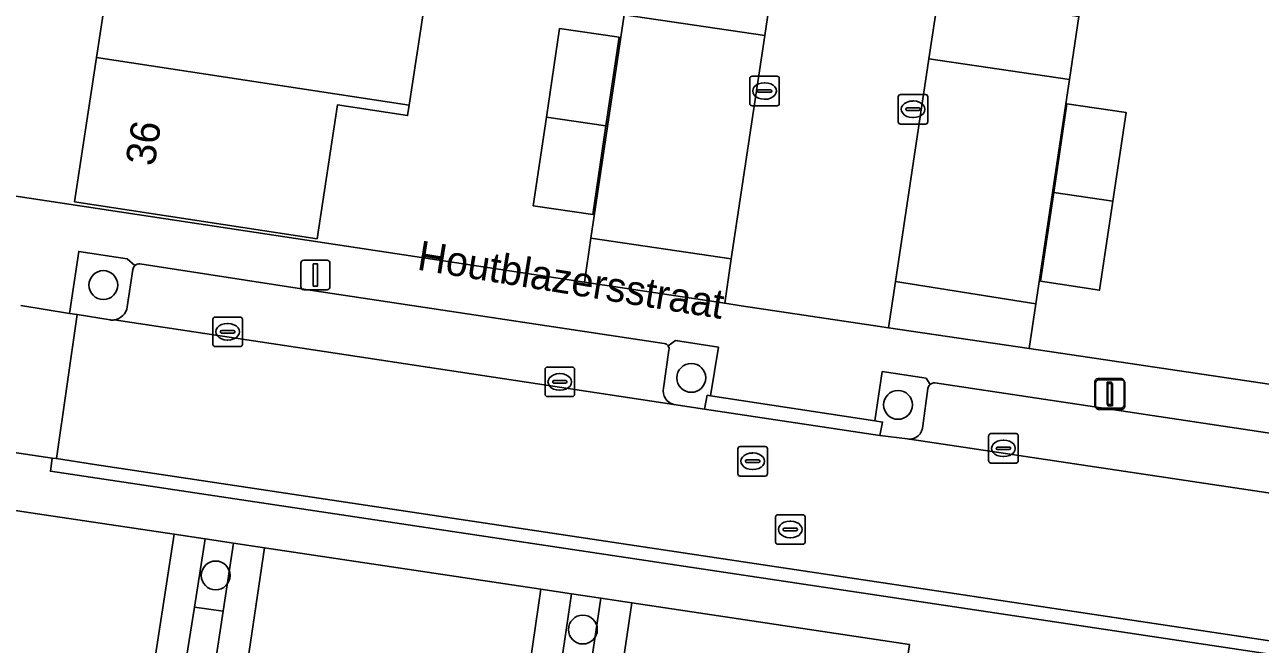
# Model space of a CAD drawing. Extents: x 164148 to 165261, y 382513 to 383432.
# Drawn here: x 164310.2 to 164352.1, y 382740.99 to 382761.99 of the extents above; entities that cross this region are included whole.
import ezdxf

# ---------------------------------------------------------------- set-up
doc = ezdxf.new("R2010")
doc.units = 0
for name, color, linetype in [('IMGEO_Boom', 7, 'Continuous'), ('IMGEO_Erf', 7, 'Continuous'), ('IMGEO_Groenvoorziening', 7, 'Continuous'), ('IMGEO_Kolk', 7, 'Continuous'), ('IMGEO_Lichtmast', 7, 'Continuous'), ('IMGEO_Openbare_ruimte_label', 7, 'Continuous'), ('IMGEO_Pand', 7, 'Continuous'), ('IMGEO_Pand_nummerreeks', 7, 'Continuous'), ('IMGEO_Parkeervlak_open', 7, 'Continuous'), ('IMGEO_Rijbaan_lokaal_open', 7, 'Continuous'), ('IMGEO_Rioolput', 7, 'Continuous'), ('IMGEO_Voetpad_gesloten', 7, 'Continuous'), ('IMGEO_Voetpad_open', 7, 'Continuous')]:
    doc.layers.add(name, color=color, linetype=linetype)

msp = doc.modelspace()

# ---------------------------------------------------------------- linework, layer by layer
at = {"layer": 'IMGEO_Boom'}
for centre in [(164312.864, 382753.165), (164332.802, 382750.019), (164339.813, 382749.105), (164316.675, 382743.323), (164329.126, 382741.49)]:
    msp.add_circle(centre, 0.489, dxfattribs=at)
at = {"layer": 'IMGEO_Erf'}
for points in [[(164321.904, 382845.071), (164308.618, 382756.371), (164329.176, 382753.269), (164329.398, 382754.755), (164330.531, 382762.327), (164330.932, 382765.006), (164331.322, 382767.609), (164331.536, 382769.04), (164331.923, 382771.624), (164332.314, 382774.236), (164333.446, 382781.801), (164333.801, 382784.18), (164334.933, 382791.743), (164335.319, 382794.322), (164335.711, 382796.942), (164335.928, 382798.393), (164336.319, 382801.003), (164336.717, 382803.665)], [(164351.878, 382801.866), (164351.47, 382799.147), (164350.355, 382791.706), (164350.026, 382789.507), (164348.893, 382781.947), (164348.477, 382779.173), (164348.087, 382776.572), (164347.868, 382775.112), (164347.481, 382772.524), (164347.081, 382769.859), (164345.945, 382762.274), (164345.623, 382760.128), (164344.485, 382752.532), (164344.258, 382751.019), (164364.8, 382747.97), (164378.11, 382836.71)], [(164323.981, 382764.155), (164323.235, 382759.263), (164323.181, 382758.91), (164320.804, 382759.272), (164320.112, 382754.733), (164311.892, 382755.987), (164312.638, 382760.879), (164313.384, 382765.771)]]:
    msp.add_lwpolyline(points, dxfattribs=at)
for points in [[(164330.352, 382761.563), (164329.905, 382758.558), (164329.458, 382755.553), (164327.443, 382755.855), (164327.89, 382758.858), (164328.336, 382761.86)], [(164347.554, 382759.012), (164347.101, 382756.008), (164346.646, 382752.988), (164344.649, 382753.302), (164345.096, 382756.306), (164345.542, 382759.31)]]:
    msp.add_lwpolyline(points, close=True, dxfattribs=at)
at = {"layer": 'IMGEO_Groenvoorziening'}
for points in [[(164313.937, 382753.828), (164313.669, 382754.058), (164312.034, 382754.305), (164311.717, 382752.207), (164311.981, 382752.165), (164313.093, 382751.984)], [(164313.676, 382752.427), (164313.867, 382753.688)], [(164332.263, 382751.284), (164332.015, 382751.111)], [(164332.211, 382749.123), (164333.251, 382748.956), (164333.341, 382749.433), (164333.459, 382749.415), (164333.721, 382751.061), (164332.263, 382751.284)], [(164332.045, 382750.961), (164331.859, 382749.67)], [(164340.9, 382749.794), (164340.764, 382750.014), (164339.278, 382750.234), (164339.028, 382748.559), (164339.29, 382748.519), (164339.2, 382748.069), (164340.132, 382747.95)], [(164340.655, 382748.397), (164340.827, 382749.657)]]:
    msp.add_lwpolyline(points, dxfattribs=at)
for points in [[(164317.284, 382744.418), (164316.323, 382744.562), (164315.954, 382742.251), (164316.933, 382742.109)], [(164329.735, 382742.55), (164328.741, 382742.699), (164328.399, 382740.393), (164329.394, 382740.269)]]:
    msp.add_lwpolyline(points, close=True, dxfattribs=at)
for centre, radius, start, end in [((164314.081, 382753.669), 0.215, 132.0764, 174.7935), ((164313.156, 382752.506), 0.526, 278.0098, 351.3457), ((164313.157, 382752.496), 0.516, 262.8495, 277.9931), ((164331.862, 382751.002), 0.188, 347.2808, 35.339), ((164341.046, 382749.628), 0.221, 131.3738, 172.5247), ((164332.316, 382749.578), 0.467, 168.5733, 256.9501), ((164340.194, 382748.407), 0.461, 262.2706, 358.7694)]:
    msp.add_arc(centre, radius, start, end, dxfattribs=at)
at = {"layer": 'IMGEO_Kolk'}
for p, q in [((164334.786, 382759.316), (164334.786, 382760.168)), ((164334.861, 382760.242), (164335.713, 382760.242)), ((164335.274, 382760.022), (164335.299, 382760.022)), ((164335.787, 382760.168), (164335.787, 382759.316)), ((164335.045, 382759.736), (164335.045, 382759.748)), ((164335.483, 382759.699), (164335.085, 382759.699)), ((164335.088, 382759.785), (164335.486, 382759.785)), ((164335.297, 382759.462), (164335.272, 382759.462)), ((164335.529, 382759.748), (164335.529, 382759.736)), ((164339.822, 382758.699), (164339.822, 382759.551)), ((164339.897, 382759.625), (164340.749, 382759.625)), ((164340.823, 382759.551), (164340.823, 382758.699)), ((164335.713, 382759.242), (164334.861, 382759.242)), ((164340.081, 382759.119), (164340.081, 382759.131)), ((164340.519, 382759.082), (164340.121, 382759.082)), ((164340.124, 382759.168), (164340.522, 382759.168)), ((164340.31, 382759.405), (164340.335, 382759.405)), ((164340.565, 382759.131), (164340.565, 382759.119)), ((164340.749, 382758.625), (164339.897, 382758.625)), ((164340.333, 382758.845), (164340.308, 382758.845)), ((164316.581, 382751.156), (164316.581, 382752.008)), ((164316.656, 382752.082), (164317.508, 382752.082)), ((164317.582, 382752.008), (164317.582, 382751.156)), ((164316.84, 382751.576), (164316.84, 382751.588)), ((164317.278, 382751.539), (164316.88, 382751.539)), ((164316.883, 382751.625), (164317.281, 382751.625)), ((164317.069, 382751.862), (164317.094, 382751.862)), ((164317.324, 382751.588), (164317.324, 382751.576)), ((164317.508, 382751.082), (164316.656, 382751.082)), ((164317.092, 382751.302), (164317.067, 382751.302)), ((164327.843, 382749.458), (164327.843, 382750.31)), ((164327.918, 382750.384), (164328.77, 382750.384)), ((164328.844, 382750.31), (164328.844, 382749.458)), ((164328.102, 382749.878), (164328.102, 382749.89)), ((164328.54, 382749.841), (164328.142, 382749.841)), ((164328.145, 382749.927), (164328.543, 382749.927)), ((164328.331, 382750.164), (164328.356, 382750.164)), ((164328.586, 382749.89), (164328.586, 382749.878)), ((164328.77, 382749.384), (164327.918, 382749.384)), ((164328.354, 382749.604), (164328.329, 382749.604)), ((164342.961, 382748.132), (164343.813, 382748.132)), ((164342.886, 382747.206), (164342.886, 382748.058)), ((164343.374, 382747.912), (164343.399, 382747.912)), ((164343.887, 382748.058), (164343.887, 382747.206)), ((164343.145, 382747.626), (164343.145, 382747.638)), ((164343.583, 382747.589), (164343.185, 382747.589)), ((164343.188, 382747.675), (164343.586, 382747.675)), ((164343.397, 382747.352), (164343.372, 382747.352)), ((164343.629, 382747.638), (164343.629, 382747.626)), ((164343.813, 382747.132), (164342.961, 382747.132))]:
    msp.add_line(p, q, dxfattribs=at)
for points in [[(164334.786, 382759.316), (164334.786, 382760.168)], [(164334.861, 382760.242), (164335.713, 382760.242)], [(164335.787, 382760.168), (164335.787, 382759.316)], [(164339.822, 382758.699), (164339.822, 382759.551)], [(164339.897, 382759.625), (164340.749, 382759.625)], [(164340.823, 382759.551), (164340.823, 382758.699)], [(164335.713, 382759.242), (164334.861, 382759.242)], [(164340.749, 382758.625), (164339.897, 382758.625)], [(164316.581, 382751.156), (164316.581, 382752.008)], [(164316.656, 382752.082), (164317.508, 382752.082)], [(164317.582, 382752.008), (164317.582, 382751.156)], [(164317.508, 382751.082), (164316.656, 382751.082)], [(164327.843, 382749.458), (164327.843, 382750.31)], [(164327.918, 382750.384), (164328.77, 382750.384)], [(164328.844, 382750.31), (164328.844, 382749.458)], [(164328.77, 382749.384), (164327.918, 382749.384)], [(164342.961, 382748.132), (164343.813, 382748.132)], [(164342.886, 382747.206), (164342.886, 382748.058)], [(164343.887, 382748.058), (164343.887, 382747.206)], [(164343.813, 382747.132), (164342.961, 382747.132)]]:
    msp.add_lwpolyline(points, dxfattribs=at)
for centre, radius, start, end in [((164334.863, 382760.166), 0.0765, 91.552, 178.448), ((164334.863, 382760.166), 0.0765, 91.552, 178.448), ((164335.711, 382760.166), 0.0765, 1.552, 88.448), ((164335.711, 382760.166), 0.0765, 1.552, 88.448), ((164335.085, 382759.745), 0.0403, 85.8775, 175.7526), ((164335.082, 382759.735), 0.0366, 178.938, 274.7102), ((164335.486, 382759.742), 0.043, 264.8664, 352.4533), ((164335.49, 382759.747), 0.0386, 1.7309, 96.639), ((164339.899, 382759.549), 0.0765, 91.552, 178.448), ((164339.899, 382759.549), 0.0765, 91.552, 178.448), ((164340.747, 382759.549), 0.0765, 1.552, 88.448), ((164340.747, 382759.549), 0.0765, 1.552, 88.448), ((164334.863, 382759.318), 0.0765, 181.552, 268.448), ((164334.863, 382759.318), 0.0765, 181.552, 268.448), ((164335.711, 382759.318), 0.0765, 271.552, 358.448), ((164335.711, 382759.318), 0.0765, 271.552, 358.448), ((164340.121, 382759.128), 0.0403, 85.8775, 175.7526), ((164340.118, 382759.118), 0.0366, 178.938, 274.7102), ((164340.522, 382759.125), 0.043, 264.8664, 352.4533), ((164340.526, 382759.13), 0.0386, 1.7309, 96.639), ((164339.899, 382758.701), 0.0765, 181.552, 268.448), ((164339.899, 382758.701), 0.0765, 181.552, 268.448), ((164340.747, 382758.701), 0.0765, 271.552, 358.448), ((164340.747, 382758.701), 0.0765, 271.552, 358.448), ((164316.658, 382752.006), 0.0765, 91.552, 178.448), ((164316.658, 382752.006), 0.0765, 91.552, 178.448), ((164317.506, 382752.006), 0.0765, 1.552, 88.448), ((164317.506, 382752.006), 0.0765, 1.552, 88.448), ((164316.88, 382751.585), 0.0403, 85.8775, 175.7526), ((164316.877, 382751.575), 0.0366, 178.938, 274.7102), ((164317.281, 382751.582), 0.043, 264.8664, 352.4533), ((164317.285, 382751.587), 0.0386, 1.7309, 96.639), ((164316.658, 382751.158), 0.0765, 181.552, 268.448), ((164316.658, 382751.158), 0.0765, 181.552, 268.448), ((164317.506, 382751.158), 0.0765, 271.552, 358.448), ((164317.506, 382751.158), 0.0765, 271.552, 358.448), ((164327.92, 382750.308), 0.0765, 91.552, 178.448), ((164327.92, 382750.308), 0.0765, 91.552, 178.448), ((164328.768, 382750.308), 0.0765, 1.552, 88.448), ((164328.768, 382750.308), 0.0765, 1.552, 88.448), ((164328.142, 382749.887), 0.0403, 85.8775, 175.7526), ((164328.139, 382749.877), 0.0366, 178.938, 274.7102), ((164328.543, 382749.884), 0.043, 264.8664, 352.4533), ((164328.547, 382749.889), 0.0386, 1.7309, 96.639), ((164327.92, 382749.46), 0.0765, 181.552, 268.448), ((164327.92, 382749.46), 0.0765, 181.552, 268.448), ((164328.768, 382749.46), 0.0765, 271.552, 358.448), ((164328.768, 382749.46), 0.0765, 271.552, 358.448), ((164342.963, 382748.056), 0.0765, 91.552, 178.448), ((164342.963, 382748.056), 0.0765, 91.552, 178.448), ((164343.811, 382748.056), 0.0765, 1.552, 88.448), ((164343.811, 382748.056), 0.0765, 1.552, 88.448), ((164343.185, 382747.635), 0.0403, 85.8775, 175.7526), ((164343.182, 382747.625), 0.0366, 178.938, 274.7102), ((164343.586, 382747.632), 0.043, 264.8664, 352.4533), ((164343.59, 382747.637), 0.0386, 1.7309, 96.639), ((164342.963, 382747.208), 0.0765, 181.552, 268.448), ((164342.963, 382747.208), 0.0765, 181.552, 268.448), ((164343.811, 382747.208), 0.0765, 271.552, 358.448), ((164343.811, 382747.208), 0.0765, 271.552, 358.448)]:
    msp.add_arc(centre, radius, start, end, dxfattribs=at)
for centre, major_axis, ratio, start_param, end_param in [((164335.273, 382759.742), (-0.387, 0.002), 0.722429, 4.712389, 7.853982), ((164335.298, 382759.742), (-0.39, 0.002), 0.717154, 1.570796, 4.712389), ((164340.309, 382759.125), (-0.387, 0.002), 0.722429, 4.712389, 7.853982), ((164340.334, 382759.125), (-0.39, 0.002), 0.717154, 1.570796, 4.712389), ((164317.068, 382751.582), (-0.387, 0.002), 0.722429, 4.712389, 7.853982), ((164317.093, 382751.582), (-0.39, 0.002), 0.717154, 1.570796, 4.712389), ((164328.33, 382749.884), (-0.387, 0.002), 0.722429, 4.712389, 7.853982), ((164328.355, 382749.884), (-0.39, 0.002), 0.717154, 1.570796, 4.712389), ((164343.373, 382747.632), (-0.387, 0.002), 0.722429, 4.712389, 7.853982), ((164343.398, 382747.632), (-0.39, 0.002), 0.717154, 1.570796, 4.712389)]:
    msp.add_ellipse(centre, major_axis=major_axis, ratio=ratio, start_param=start_param, end_param=end_param, dxfattribs=at)
at = {"layer": 'IMGEO_Lichtmast'}
for p, q in [((164319.661, 382754.006), (164320.451, 382754.006)), ((164320.451, 382754.006), (164319.661, 382754.006)), ((164319.561, 382753.106), (164319.561, 382753.906)), ((164319.561, 382753.906), (164319.561, 382753.106)), ((164320.551, 382753.906), (164320.551, 382753.106)), ((164320.551, 382753.106), (164320.551, 382753.906)), ((164320.451, 382753.006), (164319.661, 382753.006)), ((164319.661, 382753.006), (164320.451, 382753.006)), ((164346.486, 382749.098), (164346.486, 382749.898)), ((164346.486, 382749.898), (164346.486, 382749.098)), ((164346.512, 382749.049), (164346.512, 382749.849)), ((164346.512, 382749.849), (164346.512, 382749.049)), ((164346.586, 382749.998), (164347.376, 382749.998)), ((164347.376, 382749.998), (164346.586, 382749.998)), ((164346.612, 382749.949), (164347.402, 382749.949)), ((164347.402, 382749.949), (164346.612, 382749.949)), ((164347.476, 382749.898), (164347.476, 382749.098)), ((164347.476, 382749.098), (164347.476, 382749.898)), ((164347.502, 382749.849), (164347.502, 382749.049)), ((164347.502, 382749.049), (164347.502, 382749.849)), ((164347.376, 382748.998), (164346.586, 382748.998)), ((164346.586, 382748.998), (164347.376, 382748.998)), ((164347.402, 382748.949), (164346.612, 382748.949)), ((164346.612, 382748.949), (164347.402, 382748.949))]:
    msp.add_line(p, q, dxfattribs=at)
for points in [[(164319.981, 382753.881), (164320.131, 382753.881), (164320.131, 382753.131), (164319.981, 382753.131), (164319.981, 382753.881)], [(164346.906, 382749.873), (164347.056, 382749.873), (164347.056, 382749.123), (164346.906, 382749.123), (164346.906, 382749.873)], [(164346.932, 382749.824), (164347.082, 382749.824), (164347.082, 382749.074), (164346.932, 382749.074), (164346.932, 382749.824)]]:
    msp.add_lwpolyline(points, dxfattribs=at)
for centre, start, end in [((164319.661, 382753.906), 90, 180), ((164319.661, 382753.906), 90, 180), ((164320.451, 382753.906), 0, 90), ((164320.451, 382753.906), 360, 90), ((164319.661, 382753.106), 180, 270), ((164319.661, 382753.106), 180, 270), ((164320.451, 382753.106), 270, 0), ((164320.451, 382753.106), 270, 0), ((164346.586, 382749.898), 90, 180), ((164346.586, 382749.898), 90, 180), ((164346.612, 382749.849), 90, 180), ((164346.612, 382749.849), 90, 180), ((164347.376, 382749.898), 0, 90), ((164347.376, 382749.898), 360, 90), ((164347.402, 382749.849), 0, 90), ((164347.402, 382749.849), 360, 90), ((164346.586, 382749.098), 180, 270), ((164346.586, 382749.098), 180, 270), ((164346.612, 382749.049), 180, 270), ((164346.612, 382749.049), 180, 270), ((164347.376, 382749.098), 270, 0), ((164347.376, 382749.098), 270, 0), ((164347.402, 382749.049), 270, 0), ((164347.402, 382749.049), 270, 0)]:
    msp.add_arc(centre, 0.1, start, end, dxfattribs=at)
at = {"layer": 'IMGEO_Pand'}
for points in [[(164323.981, 382764.155), (164313.384, 382765.771), (164312.638, 382760.879), (164323.235, 382759.263)], [(164328.336, 382761.86), (164327.89, 382758.858), (164329.905, 382758.558), (164330.352, 382761.563)], [(164320.804, 382759.272), (164323.181, 382758.91), (164323.235, 382759.263), (164312.638, 382760.879), (164311.892, 382755.987), (164320.112, 382754.733)], [(164345.542, 382759.31), (164345.096, 382756.306), (164347.101, 382756.008), (164347.554, 382759.012)], [(164329.905, 382758.558), (164327.89, 382758.858), (164327.443, 382755.855), (164329.458, 382755.553)], [(164347.101, 382756.008), (164345.096, 382756.306), (164344.649, 382753.302), (164346.646, 382752.988)]]:
    msp.add_lwpolyline(points, close=True, dxfattribs=at)
at = {"layer": 'IMGEO_Parkeervlak_open'}
for points in [[(164335.294, 382761.625), (164330.531, 382762.327), (164329.398, 382754.755), (164334.16, 382754.059)], [(164345.623, 382760.128), (164340.858, 382760.834), (164339.727, 382753.283), (164344.485, 382752.532)], [(164315.269, 382744.72), (164310.857, 382745.382), (164305.885, 382746.126), (164305.058, 382740.634), (164314.421, 382739.227)], [(164327.7, 382742.855), (164318.334, 382744.26), (164317.513, 382738.762), (164326.902, 382737.35)], [(164340.199, 382740.98), (164330.788, 382742.392), (164329.971, 382736.889), (164339.373, 382735.476)]]:
    msp.add_lwpolyline(points, close=True, dxfattribs=at)
for points in [[(164313.867, 382753.688), (164313.676, 382752.427)], [(164320.024, 382752.97), (164314.099, 382753.884)], [(164331.887, 382751.185), (164320.024, 382752.97)], [(164313.229, 382751.985), (164319.608, 382751.027), (164332.211, 382749.123)], [(164331.859, 382749.67), (164332.045, 382750.961)], [(164358.889, 382747.172), (164341.064, 382749.85)], [(164340.827, 382749.657), (164340.655, 382748.397)], [(164340.132, 382747.95), (164359.235, 382745.092)]]:
    msp.add_lwpolyline(points, dxfattribs=at)
for centre, radius, start, end in [((164314.081, 382753.669), 0.215, 132.0764, 174.7935), ((164314.082, 382753.672), 0.213, 85.3115, 132.8269), ((164313.156, 382752.506), 0.526, 278.0098, 351.3457), ((164331.87, 382751.008), 0.178, 35.3579, 84.5755), ((164331.862, 382751.002), 0.188, 347.2808, 35.339), ((164341.046, 382749.628), 0.221, 131.3738, 172.5247), ((164341.046, 382749.633), 0.217, 85.3482, 132.3581), ((164332.316, 382749.578), 0.467, 168.5733, 256.9501), ((164340.194, 382748.407), 0.461, 262.2706, 358.7694)]:
    msp.add_arc(centre, radius, start, end, dxfattribs=at)
at = {"layer": 'IMGEO_Rijbaan_lokaal_open'}
for points in [[(164335.696, 382764.306), (164335.294, 382761.625), (164334.16, 382754.059), (164333.934, 382752.548), (164334.492, 382752.464), (164338.973, 382751.793), (164339.492, 382751.717), (164339.727, 382753.283), (164340.858, 382760.834), (164341.182, 382762.996)], [(164295.419, 382754.708), (164294.377, 382754.821), (164294.173, 382754.852), (164293.412, 382749.956), (164311.133, 382747.304), (164311.273, 382747.283), (164311.981, 382752.165), (164311.717, 382752.207), (164310.064, 382752.476)], [(164313.093, 382751.984), (164311.981, 382752.165), (164311.273, 382747.283), (164312.566, 382747.089), (164360.175, 382739.944), (164360.323, 382739.921), (164361.049, 382744.852), (164360.524, 382744.921), (164359.235, 382745.092), (164340.132, 382747.95)], [(164340.132, 382747.95), (164339.2, 382748.069), (164333.251, 382748.956), (164332.211, 382749.123), (164319.608, 382751.027), (164313.229, 382751.985)]]:
    msp.add_lwpolyline(points, dxfattribs=at)
msp.add_arc((164313.157, 382752.496), 0.516, 262.8495, 277.9931, dxfattribs=at)
at = {"layer": 'IMGEO_Rioolput'}
for p, q in [((164334.384, 382746.768), (164334.384, 382747.62)), ((164334.459, 382747.694), (164335.311, 382747.694)), ((164334.872, 382747.474), (164334.897, 382747.474)), ((164335.385, 382747.62), (164335.385, 382746.768)), ((164334.643, 382747.188), (164334.643, 382747.2)), ((164335.081, 382747.151), (164334.683, 382747.151)), ((164334.686, 382747.237), (164335.084, 382747.237)), ((164334.895, 382746.914), (164334.87, 382746.914)), ((164335.127, 382747.2), (164335.127, 382747.188)), ((164335.311, 382746.694), (164334.459, 382746.694)), ((164335.659, 382744.456), (164335.659, 382745.308)), ((164335.734, 382745.382), (164336.586, 382745.382)), ((164336.66, 382745.308), (164336.66, 382744.456)), ((164335.918, 382744.876), (164335.918, 382744.888)), ((164336.356, 382744.839), (164335.958, 382744.839)), ((164335.961, 382744.925), (164336.359, 382744.925)), ((164336.147, 382745.162), (164336.172, 382745.162)), ((164336.402, 382744.888), (164336.402, 382744.876)), ((164336.586, 382744.382), (164335.734, 382744.382)), ((164336.17, 382744.602), (164336.145, 382744.602))]:
    msp.add_line(p, q, dxfattribs=at)
for points in [[(164334.384, 382746.768), (164334.384, 382747.62)], [(164334.459, 382747.694), (164335.311, 382747.694)], [(164335.385, 382747.62), (164335.385, 382746.768)], [(164335.311, 382746.694), (164334.459, 382746.694)], [(164335.659, 382744.456), (164335.659, 382745.308)], [(164335.734, 382745.382), (164336.586, 382745.382)], [(164336.66, 382745.308), (164336.66, 382744.456)], [(164336.586, 382744.382), (164335.734, 382744.382)]]:
    msp.add_lwpolyline(points, dxfattribs=at)
for centre, radius, start, end in [((164334.461, 382747.618), 0.0765, 91.552, 178.448), ((164334.461, 382747.618), 0.0765, 91.552, 178.448), ((164335.309, 382747.618), 0.0765, 1.552, 88.448), ((164335.309, 382747.618), 0.0765, 1.552, 88.448), ((164334.683, 382747.197), 0.0403, 85.8775, 175.7526), ((164334.68, 382747.187), 0.0366, 178.938, 274.7102), ((164335.084, 382747.194), 0.043, 264.8664, 352.4533), ((164335.088, 382747.199), 0.0386, 1.7309, 96.639), ((164334.461, 382746.77), 0.0765, 181.552, 268.448), ((164334.461, 382746.77), 0.0765, 181.552, 268.448), ((164335.309, 382746.77), 0.0765, 271.552, 358.448), ((164335.309, 382746.77), 0.0765, 271.552, 358.448), ((164335.736, 382745.306), 0.0765, 91.552, 178.448), ((164335.736, 382745.306), 0.0765, 91.552, 178.448), ((164336.584, 382745.306), 0.0765, 1.552, 88.448), ((164336.584, 382745.306), 0.0765, 1.552, 88.448), ((164335.958, 382744.885), 0.0403, 85.8775, 175.7526), ((164335.955, 382744.875), 0.0366, 178.938, 274.7102), ((164336.359, 382744.882), 0.043, 264.8664, 352.4533), ((164336.363, 382744.887), 0.0386, 1.7309, 96.639), ((164335.736, 382744.458), 0.0765, 181.552, 268.448), ((164335.736, 382744.458), 0.0765, 181.552, 268.448), ((164336.584, 382744.458), 0.0765, 271.552, 358.448), ((164336.584, 382744.458), 0.0765, 271.552, 358.448)]:
    msp.add_arc(centre, radius, start, end, dxfattribs=at)
for centre, major_axis, ratio, start_param, end_param in [((164334.871, 382747.194), (-0.387, 0.002), 0.722429, 4.712389, 7.853982), ((164334.896, 382747.194), (-0.39, 0.002), 0.717154, 1.570796, 4.712389), ((164336.146, 382744.882), (-0.387, 0.002), 0.722429, 4.712389, 7.853982), ((164336.171, 382744.882), (-0.39, 0.002), 0.717154, 1.570796, 4.712389)]:
    msp.add_ellipse(centre, major_axis=major_axis, ratio=ratio, start_param=start_param, end_param=end_param, dxfattribs=at)
at = {"layer": 'IMGEO_Voetpad_gesloten'}
for points in [[(164333.459, 382749.415), (164333.341, 382749.433), (164333.251, 382748.956), (164339.2, 382748.069), (164339.29, 382748.519), (164339.028, 382748.559)], [(164312.566, 382747.089), (164311.273, 382747.283), (164311.133, 382747.304), (164311.073, 382746.855), (164360.101, 382739.5), (164360.175, 382739.944)]]:
    msp.add_lwpolyline(points, close=True, dxfattribs=at)
at = {"layer": 'IMGEO_Voetpad_open'}
for points in [[(164335.696, 382764.306), (164330.932, 382765.006), (164330.531, 382762.327), (164335.294, 382761.625)], [(164345.945, 382762.274), (164341.182, 382762.996), (164340.858, 382760.834), (164345.623, 382760.128)], [(164334.16, 382754.059), (164329.398, 382754.755), (164329.176, 382753.269), (164333.934, 382752.548)], [(164344.485, 382752.532), (164339.727, 382753.283), (164339.492, 382751.717), (164344.258, 382751.019)], [(164315.954, 382742.251), (164316.323, 382744.562), (164315.269, 382744.72), (164314.421, 382739.227), (164315.447, 382739.072)], [(164318.334, 382744.26), (164317.284, 382744.418), (164316.933, 382742.109), (164316.448, 382738.922), (164317.513, 382738.762)], [(164328.399, 382740.393), (164328.741, 382742.699), (164327.7, 382742.855), (164326.902, 382737.35), (164327.925, 382737.197)], [(164316.933, 382742.109), (164315.954, 382742.251), (164315.447, 382739.072), (164315.323, 382738.299), (164316.332, 382738.159), (164316.448, 382738.922)], [(164330.788, 382742.392), (164329.735, 382742.55), (164329.394, 382740.269), (164328.912, 382737.048), (164329.971, 382736.889)]]:
    msp.add_lwpolyline(points, close=True, dxfattribs=at)
for points in [[(164344.258, 382751.019), (164339.492, 382751.717), (164338.973, 382751.793), (164334.492, 382752.464), (164333.934, 382752.548), (164329.176, 382753.269), (164308.618, 382756.371), (164306.314, 382754.511)], [(164310.064, 382752.476), (164311.717, 382752.207), (164312.034, 382754.305), (164313.669, 382754.058), (164313.937, 382753.828)], [(164314.099, 382753.884), (164320.024, 382752.97), (164331.887, 382751.185)], [(164332.015, 382751.111), (164332.263, 382751.284), (164333.721, 382751.061), (164333.459, 382749.415), (164339.028, 382748.559), (164339.278, 382750.234), (164340.764, 382750.014), (164340.9, 382749.794)], [(164366.42, 382745.631), (164364.8, 382747.97), (164344.258, 382751.019)], [(164360.101, 382739.5), (164311.073, 382746.855), (164311.133, 382747.304), (164293.412, 382749.956)], [(164341.064, 382749.85), (164358.889, 382747.172)], [(164305.885, 382746.126), (164310.857, 382745.382), (164315.269, 382744.72), (164316.323, 382744.562), (164317.284, 382744.418), (164318.334, 382744.26), (164327.7, 382742.855), (164328.741, 382742.699), (164329.735, 382742.55), (164330.788, 382742.392), (164340.199, 382740.98)]]:
    msp.add_lwpolyline(points, dxfattribs=at)
for centre, radius, start, end in [((164314.082, 382753.672), 0.213, 85.3115, 132.8269), ((164331.87, 382751.008), 0.178, 35.3579, 84.5755), ((164341.046, 382749.633), 0.217, 85.3482, 132.3581)]:
    msp.add_arc(centre, radius, start, end, dxfattribs=at)

# ---------------------------------------------------------------- texts
at = {"layer": 'IMGEO_Openbare_ruimte_label'}
msp.add_text('Houtblazersstraat', height=1, rotation=350.792, dxfattribs=at).set_placement((164323.474, 382753.693))
at = {"layer": 'IMGEO_Pand_nummerreeks'}
msp.add_text('36', height=1, rotation=81.1308, dxfattribs=at).set_placement((164314.599, 382757.17))

doc.saveas('drawing.dxf')
